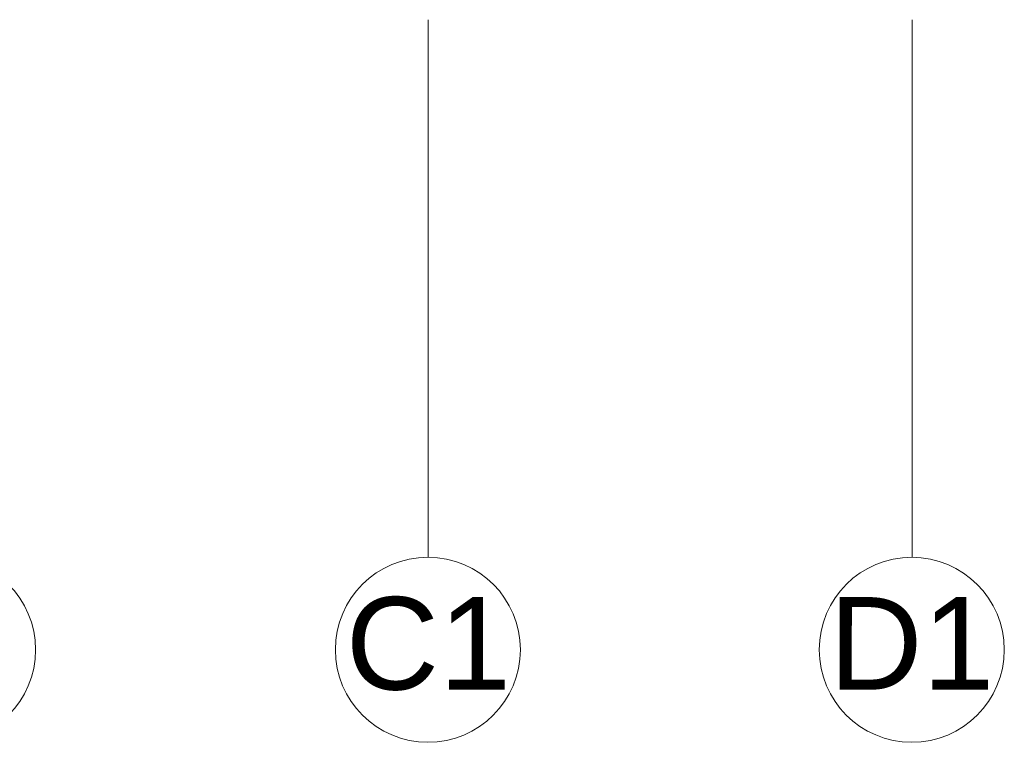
# Model space of a CAD drawing. Header units: millimetres. Extents: x -13022 to 1371524, y -38729 to 632593.
# Tile 294 of 381: x 685721 to 692105, y 565698 to 570383. Entities that reach past the tile are written whole.
import ezdxf
from ezdxf.enums import TextEntityAlignment as Align
from ezdxf.lldxf.tags import DXFTag

# ---------------------------------------------------------------- set-up
doc = ezdxf.new("R2010")
doc.units = ezdxf.units.MM
doc.header["$LTSCALE"] = 35
doc.layers.add('A LIJN 1', color=1, linetype='Continuous', lineweight=20)
doc.styles.add('Arial21', font='arial.ttf', dxfattribs={"height": 0.18})
tags = doc.linetypes.add('DIVIDE2', pattern=[0.625, 0.25, -0.125, 0, -0.125, 0, -0.125]).pattern_tags.tags
tags[14:15] = [DXFTag(74, 4), DXFTag(75, 0), DXFTag(340, '0'), DXFTag(46, 1.0), DXFTag(50, 0.0), DXFTag(44, 0.0), DXFTag(45, 0.0)]
tags[12:13] = [DXFTag(74, 4), DXFTag(75, 0), DXFTag(340, '0'), DXFTag(46, 1.0), DXFTag(50, 0.0), DXFTag(44, 0.0), DXFTag(45, 0.0)]
tags[10:11] = [DXFTag(74, 4), DXFTag(75, 0), DXFTag(340, '0'), DXFTag(46, 1.0), DXFTag(50, 0.0), DXFTag(44, 0.0), DXFTag(45, 0.0)]
tags[8:9] = [DXFTag(74, 4), DXFTag(75, 0), DXFTag(340, '0'), DXFTag(46, 1.0), DXFTag(50, 0.0), DXFTag(44, 0.0), DXFTag(45, 0.0)]
tags[6:7] = [DXFTag(74, 4), DXFTag(75, 0), DXFTag(340, '0'), DXFTag(46, 1.0), DXFTag(50, 0.0), DXFTag(44, 0.0), DXFTag(45, 0.0)]
tags[4:5] = [DXFTag(74, 4), DXFTag(75, 0), DXFTag(340, '0'), DXFTag(46, 1.0), DXFTag(50, 0.0), DXFTag(44, 0.0), DXFTag(45, 0.0)]

msp = doc.modelspace()

# ---------------------------------------------------------------- linework, layer by layer
at = {"layer": 'A LIJN 1', "color": 1, "linetype": 'DIVIDE2'}
for p, q in [((688370.177, 570382.863), (688370.177, 566897.871)), ((691507.148, 570382.863), (691507.148, 566897.871))]:
    msp.add_line(p, q, dxfattribs=at)
at = {"layer": 'A LIJN 1', "color": 2, "linetype": 'Continuous', "lineweight": 0}
for centre, ratio in [((685224.208, 566297.871), 0.99971524), ((688367.751, 566297.871), 0.99971283), ((691504.721, 566297.871), 0.99971524)]:
    msp.add_ellipse(centre, major_axis=(0.36, 600), ratio=ratio, start_param=0.00000561, end_param=6.2831806, dxfattribs=at)

# ---------------------------------------------------------------- texts
at = {"layer": 'A LIJN 1', "linetype": 'ByBlock', "style": 'Arial21'}
for s, p in [('C1', (688370.177, 566039.303)), ('D1', (691504.721, 566039.303))]:
    msp.add_text(s, height=600, rotation=359.9654666, dxfattribs=at).set_placement(p, align=Align.CENTER)

doc.saveas('drawing.dxf')
